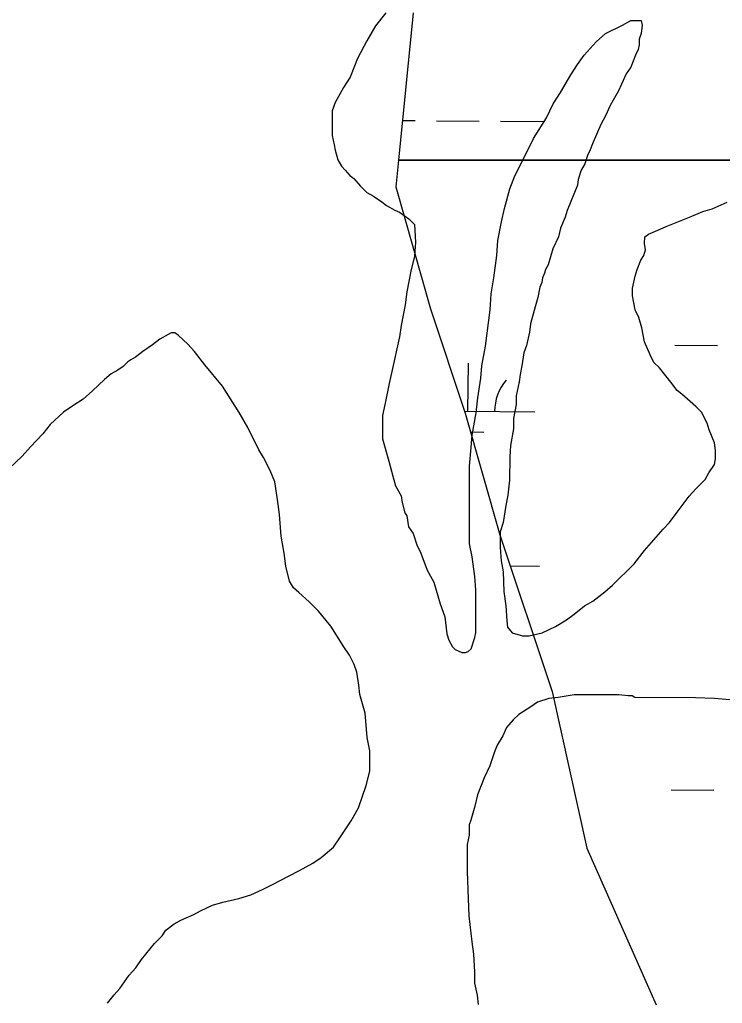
# Model space of a CAD drawing. Extents: x 3271442 to 3309282, y 752266 to 777610.
# Drawn here: x 3305999 to 3306525, y 769019 to 769755 of the extents above; entities that cross this region are included whole.
import ezdxf

# ---------------------------------------------------------------- set-up
doc = ezdxf.new("R2010")
doc.units = 0
doc.layers.add('V-SITE-VEGE', color=7, linetype='Continuous')
doc.layers.add('V-WETL-SWMP', color=7, linetype='Continuous')

msp = doc.modelspace()

# ---------------------------------------------------------------- linework, layer by layer
at = {"layer": 'V-SITE-VEGE'}
for p, q in [((3306273.12, 769759.86), (3306265.4, 769750.06)), ((3306265.4, 769750.06), (3306259.08, 769738.85)), ((3306437.8, 769744.27), (3306450.43, 769750.56)), ((3306450.43, 769750.56), (3306456.74, 769754.06)), ((3306456.74, 769754.06), (3306464.45, 769754.05)), ((3306465.14, 769750.55), (3306464.44, 769744.24)), ((3306464.45, 769754.05), (3306465.14, 769750.55)), ((3306430.79, 769737.97), (3306437.8, 769744.27)), ((3306464.44, 769744.24), (3306463.03, 769740.04)), ((3306259.08, 769738.85), (3306252.06, 769725.54)), ((3306421.67, 769728.17), (3306430.79, 769737.97)), ((3306463.02, 769735.84), (3306462.32, 769732.33)), ((3306463.03, 769740.04), (3306463.02, 769735.84)), ((3306416.75, 769721.17), (3306421.67, 769728.17)), ((3306460.21, 769728.13), (3306456.7, 769719.02)), ((3306462.32, 769732.33), (3306460.21, 769728.13)), ((3306252.06, 769725.54), (3306246.43, 769711.53)), ((3306411.84, 769713.46), (3306416.75, 769721.17)), ((3306404.12, 769700.15), (3306411.84, 769713.46)), ((3306453.19, 769714.12), (3306449.68, 769706.41)), ((3306456.7, 769719.02), (3306453.19, 769714.12)), ((3306246.43, 769711.53), (3306241.52, 769703.83)), ((3306449.68, 769706.41), (3306447.57, 769701.51)), ((3306241.52, 769703.83), (3306235.2, 769692.62)), ((3306398.5, 769691.75), (3306404.12, 769700.15)), ((3306447.57, 769701.51), (3306443.36, 769694.5)), ((3306235.2, 769692.62), (3306233.09, 769686.31)), ((3306393.58, 769681.24), (3306398.5, 769691.75)), ((3306441.25, 769690.3), (3306437.74, 769682.6)), ((3306443.36, 769694.5), (3306441.25, 769690.3)), ((3306233.09, 769686.31), (3306233.07, 769668.09)), ((3306383.75, 769665.83), (3306393.58, 769681.24)), ((3306434.23, 769676.29), (3306428.6, 769662.98)), ((3306437.74, 769682.6), (3306434.23, 769676.29)), ((3306233.07, 769668.09), (3306234.46, 769661.08)), ((3306234.46, 769661.08), (3306235.16, 769656.88)), ((3306378.14, 769653.92), (3306383.75, 769665.83)), ((3306428.6, 769662.98), (3306425.8, 769655.97)), ((3306235.16, 769656.88), (3306237.26, 769649.87)), ((3306369.71, 769637.81), (3306378.14, 769653.92)), ((3306424.39, 769653.87), (3306422.28, 769646.87)), ((3306425.8, 769655.97), (3306424.39, 769653.87)), ((3306237.26, 769649.87), (3306240.06, 769644.96)), ((3306422.28, 769646.87), (3306419.48, 769641.96)), ((3306240.06, 769644.96), (3306242.86, 769642.15)), ((3306242.86, 769642.15), (3306246.36, 769637.94)), ((3306419.48, 769641.96), (3306417.36, 769634.96)), ((3306246.36, 769637.94), (3306249.16, 769635.84)), ((3306249.16, 769635.84), (3306254.06, 769630.23)), ((3306366.19, 769628), (3306369.71, 769637.81)), ((3306417.36, 769634.96), (3306416.66, 769630.75)), ((3306254.06, 769630.23), (3306258.96, 769625.32)), ((3306258.96, 769625.32), (3306263.86, 769622.51)), ((3306361.97, 769613.29), (3306366.19, 769628)), ((3306416.66, 769630.75), (3306408.93, 769611.84)), ((3306263.86, 769622.51), (3306270.16, 769618.29)), ((3306270.16, 769618.29), (3306273.67, 769615.49)), ((3306517.56, 769613.13), (3306528.78, 769618.02)), ((3306273.67, 769615.49), (3306279.97, 769611.98)), ((3306279.97, 769611.98), (3306283.47, 769610.57)), ((3306283.47, 769610.57), (3306290.48, 769605.66)), ((3306359.86, 769603.48), (3306361.97, 769613.29)), ((3306408.93, 769611.84), (3306407.52, 769606.94)), ((3306500.73, 769606.84), (3306510.55, 769611.03)), ((3306510.55, 769611.03), (3306517.56, 769613.13)), ((3306290.48, 769605.66), (3306294.68, 769601.45)), ((3306357.04, 769589.47), (3306359.86, 769603.48)), ((3306407.52, 769606.94), (3306404.01, 769598.53)), ((3306483.21, 769599.85), (3306500.73, 769606.84)), ((3306294.68, 769601.45), (3306295.37, 769588.13)), ((3306404.01, 769598.53), (3306402.6, 769592.22)), ((3306469.89, 769594.25), (3306476.9, 769597.05)), ((3306476.9, 769597.05), (3306483.21, 769599.85)), ((3306295.37, 769588.13), (3306294.65, 769577.62)), ((3306356.33, 769578.25), (3306357.04, 769589.47)), ((3306402.6, 769592.22), (3306398.39, 769583.11)), ((3306467.07, 769587.25), (3306467.08, 769592.15)), ((3306467.77, 769582.34), (3306467.07, 769587.25)), ((3306467.08, 769592.15), (3306469.89, 769594.25)), ((3306398.39, 769583.11), (3306394.87, 769571.2)), ((3306466.36, 769578.14), (3306467.77, 769582.34)), ((3306294.65, 769577.62), (3306291.84, 769566.41)), ((3306354.21, 769561.44), (3306356.33, 769578.25)), ((3306461.45, 769567.63), (3306464.25, 769574.64)), ((3306464.25, 769574.64), (3306466.36, 769578.14)), ((3306291.84, 769566.41), (3306289.02, 769550.99)), ((3306392.06, 769564.9), (3306390.65, 769561.4)), ((3306392.76, 769567.7), (3306392.06, 769564.9)), ((3306394.87, 769571.2), (3306392.76, 769567.7)), ((3306460.04, 769562.73), (3306461.45, 769567.63)), ((3306352.09, 769549.52), (3306354.21, 769561.44)), ((3306389.95, 769557.89), (3306388.54, 769554.39)), ((3306390.65, 769561.4), (3306389.95, 769557.89)), ((3306457.93, 769553.62), (3306460.04, 769562.73)), ((3306289.02, 769550.99), (3306287.6, 769541.18)), ((3306388.54, 769554.39), (3306387.13, 769546.68)), ((3306457.92, 769548.01), (3306457.93, 769553.62)), ((3306351.38, 769537.61), (3306352.09, 769549.52)), ((3306387.13, 769546.68), (3306385.02, 769539.68)), ((3306460.01, 769537.49), (3306457.92, 769548.01)), ((3306287.6, 769541.18), (3306284.79, 769525.77)), ((3306347.85, 769510.28), (3306351.38, 769537.61)), ((3306385.02, 769539.68), (3306381.51, 769527.06)), ((3306462.81, 769531.89), (3306460.01, 769537.49)), ((3306464.9, 769524.17), (3306462.81, 769531.89)), ((3306284.79, 769525.77), (3306283.37, 769517.36)), ((3306380.8, 769520.76), (3306378.68, 769510.95)), ((3306381.51, 769527.06), (3306380.8, 769520.76)), ((3306467, 769513.66), (3306464.9, 769524.17)), ((3306103.95, 769515.45), (3306098.34, 769511.24)), ((3306110.27, 769518.94), (3306103.95, 769515.45)), ((3306112.37, 769520.34), (3306110.27, 769518.94)), ((3306115.17, 769520.34), (3306112.37, 769520.34)), ((3306117.97, 769518.23), (3306115.17, 769520.34)), ((3306124.98, 769511.92), (3306117.97, 769518.23)), ((3306283.37, 769517.36), (3306277.74, 769491.43)), ((3306471.19, 769503.84), (3306467, 769513.66)), ((3306091.33, 769506.34), (3306085.72, 769502.15)), ((3306098.34, 769511.24), (3306091.33, 769506.34)), ((3306129.87, 769506.31), (3306124.98, 769511.92)), ((3306137.57, 769496.48), (3306129.87, 769506.31)), ((3306345.03, 769495.56), (3306347.85, 769510.28)), ((3306378.68, 769510.95), (3306376.58, 769505.34)), ((3306080.11, 769498.65), (3306076.6, 769495.15)), ((3306082.21, 769500.05), (3306080.11, 769498.65)), ((3306085.72, 769502.15), (3306082.21, 769500.05)), ((3306376.58, 769505.34), (3306375.17, 769495.53)), ((3306473.98, 769498.23), (3306471.19, 769503.84)), ((3306072.39, 769492.35), (3306067.48, 769489.55)), ((3306076.6, 769495.15), (3306072.39, 769492.35)), ((3306150.87, 769480.35), (3306137.57, 769496.48)), ((3306277.74, 769491.43), (3306275.63, 769482.32)), ((3306344.32, 769486.45), (3306345.03, 769495.56)), ((3306375.17, 769495.53), (3306373.76, 769489.23)), ((3306478.19, 769494.02), (3306473.98, 769498.23)), ((3306486.59, 769483.5), (3306478.19, 769494.02)), ((3306062.57, 769485.35), (3306053.45, 769476.95)), ((3306067.48, 769489.55), (3306062.57, 769485.35)), ((3306342.2, 769471.74), (3306344.32, 769486.45)), ((3306373.76, 769489.23), (3306373.05, 769483.62)), ((3306053.45, 769476.95), (3306046.43, 769470.65)), ((3306163.47, 769460.71), (3306150.87, 769480.35)), ((3306275.63, 769482.32), (3306272.81, 769467.61)), ((3306373.05, 769483.62), (3306370.94, 769473.11)), ((3306491.49, 769477.19), (3306486.59, 769483.5)), ((3306494.99, 769474.38), (3306491.49, 769477.19)), ((3306046.43, 769470.65), (3306038.72, 769465.75)), ((3306340.79, 769460.53), (3306342.2, 769471.74)), ((3306370.94, 769473.11), (3306370.93, 769466.8)), ((3306505.49, 769465.26), (3306494.99, 769474.38)), ((3306038.72, 769465.75), (3306031.71, 769460.85)), ((3306272.81, 769467.61), (3306270.7, 769458.5)), ((3306370.93, 769466.8), (3306368.81, 769456.29)), ((3306509.69, 769461.05), (3306505.49, 769465.26)), ((3306031.71, 769460.85), (3306021.89, 769451.75)), ((3306169.77, 769449.49), (3306163.47, 769460.71)), ((3306270.7, 769458.5), (3306270.68, 769440.98)), ((3306337.96, 769443.71), (3306340.79, 769460.53)), ((3306368.81, 769456.29), (3306368.81, 769448.58)), ((3306513.89, 769452.63), (3306509.69, 769461.05)), ((3306021.89, 769451.75), (3306016.27, 769444.75)), ((3306178.16, 769432.66), (3306169.77, 769449.49)), ((3306368.81, 769448.58), (3306366.69, 769435.97)), ((3306515.29, 769447.73), (3306513.89, 769452.63)), ((3306519.48, 769437.91), (3306515.29, 769447.73)), ((3306016.27, 769444.75), (3306007.15, 769434.95)), ((3306270.68, 769440.98), (3306275.57, 769424.15)), ((3306337.25, 769434.6), (3306337.96, 769443.71)), ((3306007.15, 769434.95), (3306000.83, 769427.95)), ((3306181.65, 769427.05), (3306178.16, 769432.66)), ((3306335.84, 769420.58), (3306337.25, 769434.6)), ((3306366.69, 769435.97), (3306365.98, 769427.56)), ((3306520.17, 769432.3), (3306519.48, 769437.91)), ((3306000.83, 769427.95), (3305991.01, 769418.84)), ((3306186.55, 769417.24), (3306181.65, 769427.05)), ((3306365.98, 769427.56), (3306365.96, 769410.04)), ((3306519.46, 769421.79), (3306520.17, 769425.99)), ((3306520.17, 769425.99), (3306520.17, 769432.3)), ((3306275.57, 769424.15), (3306278.36, 769412.94)), ((3306335.78, 769362.41), (3306335.84, 769420.58)), ((3306515.25, 769415.49), (3306519.46, 769421.79)), ((3306190.05, 769408.82), (3306186.55, 769417.24)), ((3306278.36, 769412.94), (3306280.45, 769405.92)), ((3306505.43, 769403.58), (3306512.44, 769410.58)), ((3306512.44, 769410.58), (3306515.25, 769415.49)), ((3306192.13, 769395.5), (3306190.05, 769408.82)), ((3306280.45, 769405.92), (3306284.65, 769398.21)), ((3306365.96, 769410.04), (3306364.55, 769398.82)), ((3306500.52, 769397.98), (3306505.43, 769403.58)), ((3306284.65, 769398.21), (3306285.35, 769393.3)), ((3306364.55, 769398.82), (3306363.14, 769391.12)), ((3306491.39, 769386.08), (3306500.52, 769397.98)), ((3306193.53, 769384.29), (3306192.13, 769395.5)), ((3306285.35, 769393.3), (3306287.44, 769385.59)), ((3306363.14, 769391.12), (3306361.02, 769378.5)), ((3306194.91, 769368.17), (3306193.53, 769384.29)), ((3306287.44, 769385.59), (3306288.84, 769383.49)), ((3306288.84, 769383.49), (3306290.23, 769375.08)), ((3306485.77, 769378.37), (3306491.39, 769386.08)), ((3306290.23, 769375.08), (3306293.73, 769370.16)), ((3306361.02, 769378.5), (3306358.91, 769371.5)), ((3306480.86, 769373.47), (3306485.77, 769378.37)), ((3306197, 769355.55), (3306194.91, 769368.17)), ((3306293.73, 769370.16), (3306296.53, 769361.75)), ((3306358.91, 769371.5), (3306358.9, 769359.58)), ((3306466.83, 769357.37), (3306480.86, 769373.47)), ((3306296.53, 769361.75), (3306299.32, 769355.44)), ((3306337.87, 769352.6), (3306335.78, 769362.41)), ((3306358.9, 769359.58), (3306359.59, 769349.77)), ((3306198.39, 769345.73), (3306197, 769355.55)), ((3306299.32, 769355.44), (3306304.22, 769342.82)), ((3306339.95, 769337.88), (3306337.87, 769352.6)), ((3306459.11, 769347.56), (3306466.83, 769357.37)), ((3306201.18, 769334.52), (3306198.39, 769345.73)), ((3306359.59, 769349.77), (3306360.98, 769341.36)), ((3306442.97, 769331.46), (3306459.11, 769347.56)), ((3306304.22, 769342.82), (3306309.11, 769333.7)), ((3306340.65, 769328.06), (3306339.95, 769337.88)), ((3306360.98, 769341.36), (3306361.67, 769326.64)), ((3306203.98, 769329.61), (3306201.18, 769334.52)), ((3306208.18, 769326.1), (3306203.98, 769329.61)), ((3306309.11, 769333.7), (3306314, 769317.58)), ((3306437.36, 769326.56), (3306442.97, 769331.46)), ((3306215.88, 769319.08), (3306208.18, 769326.1)), ((3306340.61, 769295.82), (3306340.65, 769328.06)), ((3306361.67, 769326.64), (3306363.06, 769316.13)), ((3306428.24, 769319.56), (3306437.36, 769326.56)), ((3306222.88, 769312.07), (3306215.88, 769319.08)), ((3306314, 769317.58), (3306317.5, 769307.76)), ((3306363.06, 769316.13), (3306363.75, 769304.91)), ((3306414.21, 769309.77), (3306421.93, 769316.06)), ((3306421.93, 769316.06), (3306428.24, 769319.56)), ((3306231.98, 769300.85), (3306222.88, 769312.07)), ((3306317.5, 769307.76), (3306318.88, 769295.15)), ((3306408.6, 769305.56), (3306414.21, 769309.77)), ((3306241.78, 769285.42), (3306231.98, 769300.85)), ((3306363.75, 769304.91), (3306364.44, 769300)), ((3306364.44, 769300), (3306367.95, 769295.8)), ((3306390.37, 769295.77), (3306400.19, 769300.67)), ((3306400.19, 769300.67), (3306408.6, 769305.56)), ((3306318.88, 769295.15), (3306320.28, 769290.24)), ((3306339.91, 769292.32), (3306340.61, 769295.82)), ((3306367.95, 769295.8), (3306375.65, 769293.69)), ((3306375.65, 769293.69), (3306380.56, 769293.68)), ((3306380.56, 769293.68), (3306390.37, 769295.77)), ((3306245.98, 769279.1), (3306241.78, 769285.42)), ((3306320.28, 769290.24), (3306323.08, 769285.33)), ((3306323.08, 769285.33), (3306325.18, 769283.22)), ((3306337.1, 769283.92), (3306339.91, 769292.32)), ((3306249.47, 769272.09), (3306245.98, 769279.1)), ((3306325.18, 769283.22), (3306330.08, 769281.12)), ((3306330.08, 769281.12), (3306332.89, 769281.11)), ((3306332.89, 769281.11), (3306334.99, 769281.81)), ((3306334.99, 769281.81), (3306337.1, 769283.92)), ((3306251.57, 769266.48), (3306249.47, 769272.09)), ((3306252.96, 769256.67), (3306251.57, 769266.48)), ((3306253.66, 769249.66), (3306252.96, 769256.67)), ((3306257.85, 769235.64), (3306253.66, 769249.66)), ((3306414.15, 769249.49), (3306402.23, 769247.4)), ((3306447.79, 769249.46), (3306414.15, 769249.49)), ((3306454.8, 769248.75), (3306447.79, 769249.46)), ((3306457.6, 769248.74), (3306454.8, 769248.75)), ((3306459.7, 769247.34), (3306457.6, 769248.74)), ((3306386.81, 769243.91), (3306381.9, 769240.41)), ((3306395.23, 769246.71), (3306386.81, 769243.91)), ((3306402.23, 769247.4), (3306395.23, 769246.71)), ((3306505.26, 769247.29), (3306459.7, 769247.34)), ((3306519.28, 769246.58), (3306505.26, 769247.29)), ((3306545.91, 769244.45), (3306519.28, 769246.58)), ((3306259.23, 769217.41), (3306257.85, 769235.64)), ((3306372.79, 769234.82), (3306368.58, 769230.62)), ((3306381.9, 769240.41), (3306372.79, 769234.82)), ((3306368.58, 769230.62), (3306363.66, 769225.01)), ((3306363.66, 769225.01), (3306360.85, 769218.71)), ((3306261.32, 769207.6), (3306259.23, 769217.41)), ((3306356.64, 769211.71), (3306354.53, 769206.8)), ((3306360.85, 769218.71), (3306356.64, 769211.71)), ((3306261.3, 769192.18), (3306261.32, 769207.6)), ((3306354.53, 769206.8), (3306351.02, 769196.29)), ((3306258.49, 769181.67), (3306261.3, 769192.18)), ((3306351.02, 769196.29), (3306346.8, 769187.19)), ((3306346.8, 769187.19), (3306341.89, 769174.57)), ((3306252.87, 769164.86), (3306258.49, 769181.67)), ((3306341.89, 769174.57), (3306339.77, 769166.17)), ((3306247.25, 769155.05), (3306252.87, 769164.86)), ((3306339.77, 769166.17), (3306336.96, 769155.66)), ((3306238.82, 769142.44), (3306247.25, 769155.05)), ((3306336.96, 769155.66), (3306335.55, 769152.16)), ((3306335.55, 769152.16), (3306335.54, 769144.44)), ((3306233.91, 769135.44), (3306238.82, 769142.44)), ((3306335.54, 769144.44), (3306334.14, 769137.44)), ((3306224.79, 769127.74), (3306233.91, 769135.44)), ((3306334.14, 769137.44), (3306334.12, 769117.11)), ((3306208.66, 769117.95), (3306218.48, 769123.54)), ((3306218.48, 769123.54), (3306224.79, 769127.74)), ((3306200.25, 769113.75), (3306208.66, 769117.95)), ((3306334.12, 769117.11), (3306334.79, 769096.79)), ((3306188.33, 769107.45), (3306200.25, 769113.75)), ((3306172.2, 769099.76), (3306181.31, 769103.96)), ((3306181.31, 769103.96), (3306188.33, 769107.45)), ((3306143.46, 769092.08), (3306151.17, 769094.18)), ((3306151.17, 769094.18), (3306163.08, 769096.97)), ((3306163.08, 769096.97), (3306172.2, 769099.76)), ((3306334.79, 769096.79), (3306335.48, 769084.17)), ((3306129.43, 769085.09), (3306134.34, 769087.89)), ((3306134.34, 769087.89), (3306143.46, 769092.08)), ((3306114.7, 769078.1), (3306119.61, 769080.9)), ((3306119.61, 769080.9), (3306129.43, 769085.09)), ((3306335.48, 769084.17), (3306337.56, 769064.55)), ((3306105.58, 769069), (3306108.39, 769073.2)), ((3306108.39, 769073.2), (3306114.7, 769078.1)), ((3306099.97, 769063.39), (3306105.58, 769069)), ((3306337.56, 769064.55), (3306338.95, 769055.43)), ((3306090.15, 769051.49), (3306099.97, 769063.39)), ((3306085.93, 769045.19), (3306090.15, 769051.49)), ((3306338.95, 769055.43), (3306339.64, 769042.12)), ((3306081.02, 769039.58), (3306085.93, 769045.19)), ((3306074, 769029.78), (3306081.02, 769039.58)), ((3306339.64, 769042.12), (3306339.63, 769033.7)), ((3306069.79, 769024.88), (3306074, 769029.78)), ((3306339.63, 769033.7), (3306341.73, 769024.59)), ((3306064.88, 769018.58), (3306069.79, 769024.88)), ((3306341.73, 769024.59), (3306342.42, 769017.58))]:
    msp.add_line(p, q, dxfattribs=at)
at = {"layer": 'V-WETL-SWMP'}
for p, q in [((3306293.63, 769759.69), (3306282.61, 769649.41)), ((3306285.59, 769679.22), (3306295.1, 769679.14)), ((3306311.1, 769679.01), (3306343.1, 769678.75)), ((3306359.09, 769678.61), (3306391.09, 769678.35)), ((3306282.61, 769649.41), (3306280.62, 769629.49)), ((3306282.61, 769649.41), (3307047.98, 769649.41)), ((3307047.98, 769649.41), (3306282.61, 769649.41)), ((3306280.62, 769629.49), (3306306.64, 769538.35)), ((3306306.64, 769538.35), (3306332.66, 769460.23)), ((3306489.72, 769511.03), (3306521.72, 769510.77)), ((3306334.71, 769461.56), (3306335.01, 769497.56)), ((3306332.21, 769461.59), (3306384.71, 769461.15)), ((3306332.66, 769460.23), (3306358.69, 769369.08)), ((3306336.69, 769446.12), (3306346.59, 769446.04)), ((3306358.69, 769369.08), (3306397.72, 769251.9)), ((3306366.42, 769345.87), (3306388.35, 769345.69)), ((3306397.72, 769251.9), (3306423.74, 769134.72)), ((3306486.98, 769178.37), (3306518.98, 769178.1)), ((3306423.74, 769134.72), (3306475.79, 769017.54))]:
    msp.add_line(p, q, dxfattribs=at)
msp.add_arc((3306389.96, 769461.58), 35.25, 138.75625, 180.29991, dxfattribs=at)

doc.saveas('drawing.dxf')
